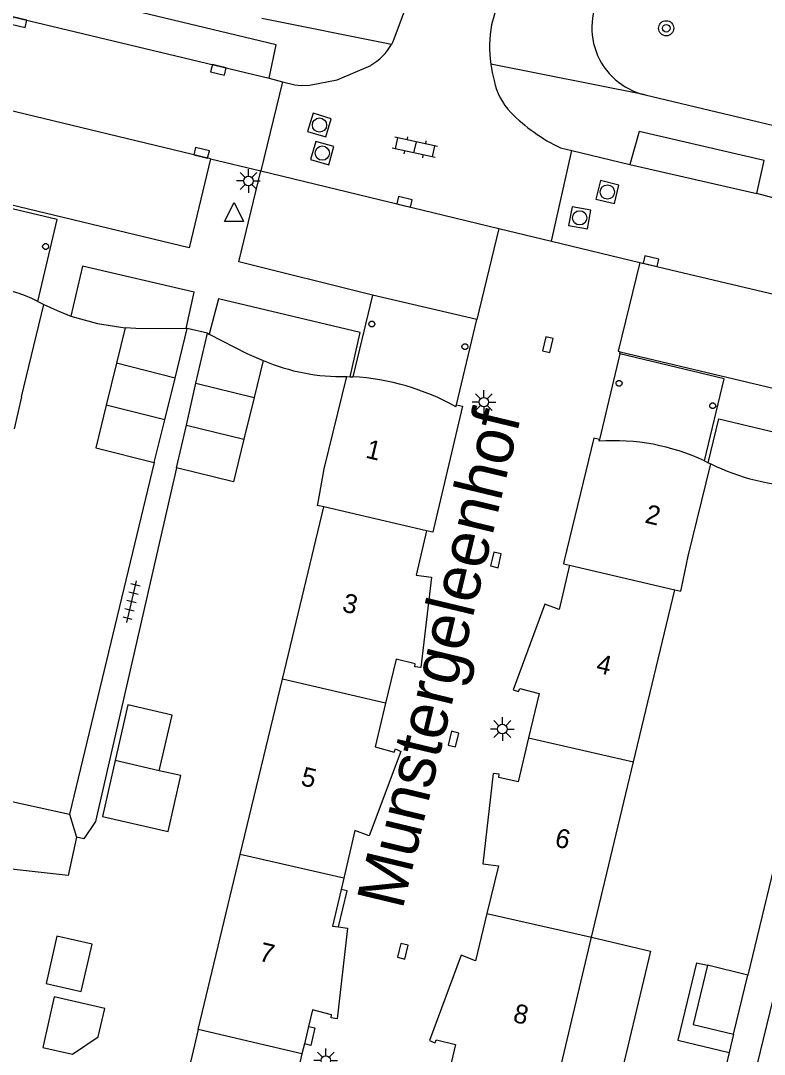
# Model space of a CAD drawing. Extents: x 124000 to 128010, y 398999 to 403000.
# Drawn here: x 127427.6 to 127466.7, y 400005.1 to 400059.5 of the extents above; entities that cross this region are included whole.
import ezdxf

# ---------------------------------------------------------------- set-up
doc = ezdxf.new("R2010")
doc.units = 0
for name, color, linetype in [('gg-afsc-erfafscheiding', 7, 'Continuous'), ('gg-afsc-muur', 7, 'Continuous'), ('gg-anno-huisnummerreeks BGT', 7, 'Continuous'), ('gg-anno-openbare ruimte label', 7, 'Continuous'), ('gg-bbg-bijgebouw', 7, 'Continuous'), ('gg-bbg-gedigitaliseerde bebouwing', 7, 'Continuous'), ('gg-bbg-gedigitaliseerde bijgebouw', 7, 'Continuous'), ('gg-bbg-hoofdgebouw', 7, 'Continuous'), ('gg-bbg-luifel en loopbrug', 7, 'Continuous'), ('gg-bbg-onder overbouw', 7, 'Continuous'), ('gg-bbg-pand overbouw', 7, 'Continuous'), ('gg-bbg-pilaar onder overbouw', 7, 'Continuous'), ('gg-bbg-tussenscheiding', 7, 'Continuous'), ('gg-knt-verharding', 7, 'Continuous'), ('gg-knt-verharding nz', 7, 'Continuous'), ('gt-grn-weggrens', 7, 'Continuous'), ('gt-symb-boom', 7, 'Continuous'), ('gt-symb-klinker verharding', 7, 'Continuous'), ('gt-symb-kolk', 7, 'Continuous'), ('gt-symb-lichtmast', 7, 'Continuous'), ('gt-symb-rioolschacht', 7, 'Continuous'), ('gt-symb-tegel verharding', 7, 'Continuous'), ('gt-symb-waterafsluiter', 7, 'Continuous')]:
    doc.layers.add(name, color=color, linetype=linetype)

# ---------------------------------------------------------------- blocks, each defined once
blk = doc.blocks.new('gt0-LMAST')
at = {"layer": 'gt-symb-lichtmast'}
for p, q in [((-0.005, 0.246), (-0.005, 0.621)), ((-0.182, 0.173), (-0.447, 0.438)), ((0.172, 0.173), (0.437, 0.438)), ((-0.255, -0.004), (-0.63, -0.004)), ((-0.182, -0.181), (-0.447, -0.446)), ((-0.005, -0.254), (-0.005, -0.629)), ((0.437, -0.446), (0.172, -0.181)), ((0.245, -0.004), (0.62, -0.004))]:
    blk.add_line(p, q, dxfattribs=at)
blk.add_circle((-0.005, -0.004), 0.25, dxfattribs=at)
blk = doc.blocks.new('gt0-KOLK')
at = {"layer": 'gt-symb-kolk'}
blk.add_lwpolyline([(0, 0), (0.375, 0), (0.375, 0.4), (-0.375, 0.4), (-0.375, 0), (0, 0)], dxfattribs=at)
blk = doc.blocks.new('gt0-RS')
at = {"layer": 'gt-symb-rioolschacht'}
blk.add_lwpolyline([(-0.5, -0.5), (0.5, -0.5), (0.5, 0.5), (-0.5, 0.5)], close=True, dxfattribs=at)
blk.add_circle((0, 0), 0.375, dxfattribs=at)
blk = doc.blocks.new('gt0-KL1')
at = {"layer": 'gt-symb-klinker verharding'}
for p, q in [((-1.15, 0.3), (1.15, 0.3)), ((-1, -0.3), (-1, 0.3)), ((-0.5, 0.3), (-0.5, 0.45)), ((0, -0.3), (0, 0.3)), ((0.5, 0.3), (0.5, 0.45)), ((1, -0.3), (1, 0.3)), ((-1.15, -0.3), (1.15, -0.3)), ((-0.5, -0.45), (-0.5, -0.3)), ((0.5, -0.45), (0.5, -0.3))]:
    blk.add_line(p, q, dxfattribs=at)
blk = doc.blocks.new('gt0-BOOM')
at = {"layer": 'gt-symb-boom'}
for radius in [0.4, 0.2]:
    blk.add_circle((0, 0), radius, dxfattribs=at)
blk = doc.blocks.new('gt0-WAFSL')
at = {"layer": 'gt-symb-waterafsluiter'}
for p, q in [((-0.5, -0.333), (0, 0.667)), ((0, 0.667), (0.5, -0.333)), ((0.5, -0.333), (-0.5, -0.333))]:
    blk.add_line(p, q, dxfattribs=at)
blk = doc.blocks.new('gt0-TEG1')
at = {"layer": 'gt-symb-tegel verharding'}
for p, q in [((-1.125, 0), (1.125, 0)), ((-0.9, -0.25), (-0.9, 0.25)), ((-0.45, -0.25), (-0.45, 0.25)), ((0, -0.25), (0, 0.25)), ((0.45, -0.25), (0.45, 0.25)), ((0.9, -0.25), (0.9, 0.25))]:
    blk.add_line(p, q, dxfattribs=at)

msp = doc.modelspace()

# ---------------------------------------------------------------- linework, layer by layer
at = {"layer": 'gg-afsc-erfafscheiding'}
for p, q in [((127434.617, 400036.24), (127430.148, 400017.725)), ((127470.317, 400027.755), (127465.867, 400009.256)), ((127464.884, 400005.171), (127463.641, 400000))]:
    msp.add_line(p, q, dxfattribs=at)
msp.add_lwpolyline([(127435.79, 400035.969), (127431.519, 400017.344), (127430.909, 400016.436), (127430.523, 400016.52)], dxfattribs=at)
at = {"layer": 'gg-afsc-muur'}
for points in [[(127428.799, 400044.572), (127429.498, 400044.243), (127430.217, 400043.961)], [(127430.217, 400043.961), (127431.627, 400043.56), (127433.077, 400043.342)]]:
    msp.add_lwpolyline(points, dxfattribs=at)
for centre, radius, start, end in [((127444.538, 400051.587), 10.818, 247.2032, 271.1146), ((127469.121, 400046.754), 11.789, 243.7954, 268.3868)]:
    msp.add_arc(centre, radius, start, end, dxfattribs=at)
at = {"layer": 'gg-bbg-bijgebouw'}
for p, q in [((127436.351, 400043.311), (127436.291, 400043.31)), ((127437.415, 400043.055), (127437.511, 400043.005))]:
    msp.add_line(p, q, dxfattribs=at)
for points in [[(127436.291, 400043.31), (127433.929, 400043.286), (127433.077, 400043.342)], [(127437.511, 400043.005), (127439.484, 400041.985), (127440.346, 400041.614)]]:
    msp.add_lwpolyline(points, dxfattribs=at)
at = {"layer": 'gg-bbg-gedigitaliseerde bebouwing'}
for p, q in [((127427.619, 400039.713), (127428.799, 400044.572)), ((127443.568, 400035.912), (127444.748, 400040.771)), ((127427.619, 400039.713), (127427.237, 400038.026)), ((127443.244, 400034.144), (127443.568, 400035.912)), ((127462.735, 400031.317), (127463.915, 400036.176)), ((127441.369, 400024.841), (127443.545, 400033.903)), ((127462.374, 400029.635), (127462.735, 400031.317)), ((127459.851, 400020.48), (127462.017, 400029.545)), ((127439.148, 400015.594), (127441.369, 400024.841)), ((127457.645, 400011.248), (127459.851, 400020.48)), ((127430.148, 400017.725), (127430.523, 400016.52)), ((127436.935, 400006.378), (127439.148, 400015.594)), ((127455.432, 400001.988), (127457.645, 400011.248)), ((127436.935, 400006.378), (127434.713, 399997.121))]:
    msp.add_line(p, q, dxfattribs=at)
for points in [[(127443.545, 400033.903), (127443.213, 400033.977), (127443.244, 400034.144)], [(127462.017, 400029.545), (127462.338, 400029.469), (127462.374, 400029.635)], [(127422.516, 400019.586), (127422.474, 400019.411), (127430.148, 400017.725)], [(127430.523, 400016.52), (127430.082, 400014.499), (127421.53, 400015.445), (127420.32, 400010.357)], [(127468.049, 400011.491), (127466.35, 400004.51), (127466.932, 400004.366)]]:
    msp.add_lwpolyline(points, dxfattribs=at)
at = {"layer": 'gg-bbg-gedigitaliseerde bijgebouw'}
for p, q in [((127433.077, 400043.342), (127432.622, 400041.469)), ((127435.709, 400040.695), (127436.351, 400043.311)), ((127436.811, 400040.422), (127437.415, 400043.055)), ((127432.622, 400041.469), (127432.086, 400039.263)), ((127440.346, 400041.614), (127439.874, 400039.673)), ((127435.171, 400038.499), (127435.709, 400040.695)), ((127436.306, 400038.22), (127436.811, 400040.422)), ((127439.874, 400039.673), (127439.341, 400037.477)), ((127434.617, 400036.24), (127435.171, 400038.499)), ((127435.79, 400035.969), (127436.306, 400038.22)), ((127432.553, 400020.545), (127431.884, 400017.611)), ((127434.884, 400020.014), (127432.553, 400020.545)), ((127465.867, 400009.256), (127463.743, 400009.767)), ((127465.118, 400006.142), (127465.867, 400009.256))]:
    msp.add_line(p, q, dxfattribs=at)
for points in [[(127432.086, 400039.263), (127431.541, 400037.018), (127434.617, 400036.24)], [(127439.341, 400037.477), (127438.796, 400035.232), (127435.79, 400035.969)], [(127431.884, 400017.611), (127435.351, 400016.821), (127436.02, 400019.755), (127434.884, 400020.014)], [(127429.492, 400011.303), (127428.924, 400008.81), (127430.773, 400008.389), (127431.341, 400010.881), (127429.492, 400011.303)], [(127463.743, 400009.767), (127462.993, 400006.653), (127465.118, 400006.142)], [(127429.35, 400008.105), (127428.744, 400005.447), (127430.316, 400005.089), (127431.665, 400006.006), (127432.006, 400007.5), (127429.35, 400008.105)]]:
    msp.add_lwpolyline(points, dxfattribs=at)
at = {"layer": 'gg-bbg-hoofdgebouw'}
for p, q in [((127428.493, 400044.732), (127428.799, 400044.572)), ((127444.748, 400040.771), (127444.94, 400040.763)), ((127444.94, 400040.763), (127445.075, 400040.758)), ((127463.59, 400036.327), (127463.787, 400036.235)), ((127463.787, 400036.235), (127463.915, 400036.176)), ((127444.591, 400014.349), (127444.453, 400013.761)), ((127442.739, 400006.55), (127442.52, 400005.631)), ((127442.52, 400005.631), (127442.393, 400005.1))]:
    msp.add_line(p, q, dxfattribs=at)
for points in [[(127450.529, 400039.283), (127450.845, 400039.215), (127449.316, 400032.74)], [(127458.063, 400037.464), (127457.755, 400037.533), (127456.205, 400031.08)], [(127448.956, 400032.651), (127448.409, 400030.318), (127449.208, 400030.215), (127448.656, 400025.444), (127448.338, 400025.481), (127448.351, 400025.649), (127447.346, 400025.887), (127446.798, 400023.578)], [(127449.316, 400032.74), (127449.277, 400032.575), (127448.956, 400032.651)], [(127456.205, 400031.08), (127456.165, 400030.915), (127456.486, 400030.838)], [(127456.486, 400030.838), (127455.939, 400028.51), (127455.188, 400028.784), (127453.512, 400024.283), (127453.799, 400024.181), (127453.873, 400024.341), (127454.883, 400024.081), (127454.325, 400021.754)], [(127446.798, 400023.578), (127446.25, 400021.27), (127447.241, 400020.994), (127447.311, 400021.161), (127447.602, 400021.029), (127445.938, 400016.579), (127445.179, 400016.863), (127444.591, 400014.349)], [(127454.325, 400021.754), (127453.768, 400019.428), (127452.757, 400019.659), (127452.782, 400019.836), (127452.464, 400019.872), (127451.92, 400015.11), (127452.738, 400014.999), (127452.135, 400012.504)], [(127444.453, 400013.761), (127444.003, 400011.836), (127444.325, 400011.791)], [(127452.135, 400012.504), (127451.532, 400010.008), (127450.772, 400010.307), (127449.113, 400005.804), (127449.391, 400005.681), (127449.478, 400005.849), (127450.482, 400005.6), (127449.927, 400003.282)], [(127444.325, 400011.791), (127444.796, 400011.724), (127444.253, 400006.957), (127443.935, 400006.993), (127443.957, 400007.153), (127442.947, 400007.424), (127442.739, 400006.55)], [(127442.393, 400005.1), (127441.838, 400002.776), (127442.845, 400002.51), (127442.911, 400002.658), (127443.195, 400002.551)]]:
    msp.add_lwpolyline(points, dxfattribs=at)
at = {"layer": 'gg-bbg-luifel en loopbrug'}
for p, q in [((127463.173, 400009.904), (127463.743, 400009.767)), ((127465.118, 400006.142), (127464.884, 400005.171))]:
    msp.add_line(p, q, dxfattribs=at)
for points in [[(127434.884, 400020.014), (127435.552, 400022.948), (127433.222, 400023.479), (127432.553, 400020.545)], [(127457.645, 400011.248), (127460.744, 400010.507), (127458.531, 400001.247), (127455.432, 400001.988)], [(127463.173, 400009.904), (127462.19, 400005.819), (127464.884, 400005.171)]]:
    msp.add_lwpolyline(points, dxfattribs=at)
at = {"layer": 'gg-bbg-onder overbouw'}
for p, q in [((127450.5, 400039.182), (127450.529, 400039.283)), ((127458.041, 400037.366), (127458.063, 400037.464))]:
    msp.add_line(p, q, dxfattribs=at)
for centre, radius, start, end in [((127423.768, 400034.695), 11.094, 64.7902, 94.3302), ((127444.386, 400028.262), 12.515, 60.7565, 86.8456), ((127458.827, 400026.227), 11.167, 64.7527, 94.0367)]:
    msp.add_arc(centre, radius, start, end, dxfattribs=at)
at = {"layer": 'gg-bbg-pand overbouw'}
for p, q in [((127446.111, 400045.06), (127445.075, 400040.758)), ((127451.601, 400043.769), (127446.111, 400045.06)), ((127450.529, 400039.283), (127451.601, 400043.769)), ((127459.121, 400041.971), (127458.063, 400037.464))]:
    msp.add_line(p, q, dxfattribs=at)
for points in [[(127428.493, 400044.732), (127429.507, 400049.048), (127424.144, 400050.305)], [(127463.59, 400036.327), (127464.615, 400040.656), (127459.121, 400041.971)]]:
    msp.add_lwpolyline(points, dxfattribs=at)
at = {"layer": 'gg-bbg-pilaar onder overbouw'}
for points in [[(127428.848, 400047.771), (127428.946, 400047.771), (127429.025, 400047.714), (127429.055, 400047.621), (127429.025, 400047.528), (127428.946, 400047.471), (127428.848, 400047.471), (127428.769, 400047.528), (127428.739, 400047.621), (127428.769, 400047.714), (127428.848, 400047.771)], [(127446.026, 400043.687), (127446.124, 400043.687), (127446.203, 400043.63), (127446.233, 400043.537), (127446.203, 400043.444), (127446.124, 400043.387), (127446.026, 400043.387), (127445.947, 400043.444), (127445.917, 400043.537), (127445.947, 400043.63), (127446.026, 400043.687)], [(127450.928, 400042.494), (127451.026, 400042.494), (127451.105, 400042.437), (127451.135, 400042.344), (127451.105, 400042.251), (127451.026, 400042.194), (127450.928, 400042.194), (127450.849, 400042.251), (127450.819, 400042.344), (127450.849, 400042.437), (127450.928, 400042.494)], [(127459.039, 400040.566), (127459.137, 400040.566), (127459.216, 400040.509), (127459.246, 400040.416), (127459.216, 400040.323), (127459.137, 400040.266), (127459.039, 400040.266), (127458.96, 400040.323), (127458.93, 400040.416), (127458.96, 400040.509), (127459.039, 400040.566)], [(127463.968, 400039.383), (127464.066, 400039.383), (127464.145, 400039.326), (127464.175, 400039.233), (127464.145, 400039.14), (127464.066, 400039.083), (127463.968, 400039.083), (127463.889, 400039.14), (127463.859, 400039.233), (127463.889, 400039.326), (127463.968, 400039.383)]]:
    msp.add_lwpolyline(points, dxfattribs=at)
at = {"layer": 'gg-bbg-tussenscheiding'}
for p, q in [((127435.709, 400040.695), (127432.622, 400041.469)), ((127436.811, 400040.422), (127439.874, 400039.673)), ((127435.171, 400038.499), (127432.086, 400039.263)), ((127436.306, 400038.22), (127439.341, 400037.477)), ((127448.956, 400032.651), (127443.545, 400033.903)), ((127456.486, 400030.838), (127462.017, 400029.545)), ((127446.798, 400023.578), (127441.369, 400024.841)), ((127454.325, 400021.754), (127459.851, 400020.48)), ((127444.591, 400014.349), (127439.148, 400015.594)), ((127452.135, 400012.504), (127457.645, 400011.248)), ((127442.393, 400005.1), (127436.935, 400006.378))]:
    msp.add_line(p, q, dxfattribs=at)
at = {"layer": 'gg-knt-verharding'}
for p, q in [((127441.377, 400056.301), (127440.232, 400051.6)), ((127440.662, 400056.479), (127441.377, 400056.301)), ((127437.576, 400052.241), (127440.232, 400051.6)), ((127455.525, 400047.909), (127456.61, 400052.669)), ((127456.61, 400052.669), (127459.651, 400051.948)), ((127468.1, 400049.944), (127466.338, 400050.409)), ((127452.761, 400048.576), (127451.601, 400043.769)), ((127455.525, 400047.909), (127460.184, 400046.785)), ((127437.415, 400043.055), (127436.351, 400043.311))]:
    msp.add_line(p, q, dxfattribs=at)
for points in [[(127440.662, 400056.479), (127441.029, 400058.235), (127413.024, 400064.966), (127412.605, 400063.219)], [(127460.458, 400055.607), (127489.341, 400048.725), (127488.92, 400046.981), (127506.562, 400042.808)], [(127466.338, 400050.409), (127466.723, 400052.147), (127460.144, 400053.674), (127459.651, 400051.948)], [(127437.576, 400052.241), (127436.455, 400047.56), (127424.189, 400050.494)], [(127446.111, 400045.06), (127439.068, 400046.813), (127440.232, 400051.6)], [(127460.184, 400046.785), (127459.037, 400042.104), (127459.146, 400042.078)], [(127436.291, 400043.31), (127436.719, 400045.215), (127430.842, 400046.592), (127430.217, 400043.961)], [(127444.94, 400040.763), (127445.466, 400043.098), (127438.004, 400044.864), (127437.511, 400043.005)], [(127459.146, 400042.078), (127471.476, 400039.147), (127472.616, 400043.843)], [(127463.787, 400036.235), (127464.346, 400038.543), (127472.362, 400036.632), (127471.935, 400034.927)], [(127444.325, 400011.791), (127444.781, 400013.684), (127444.453, 400013.761)], [(127442.739, 400006.55), (127443.073, 400006.47), (127442.852, 400005.552), (127442.52, 400005.631)]]:
    msp.add_lwpolyline(points, dxfattribs=at)
msp.add_arc((127461.278, 400059.138), 3.625, 143.5328, 256.9262, dxfattribs=at)
at = {"layer": 'gg-knt-verharding nz'}
for p, q in [((127412.605, 400063.219), (127440.662, 400056.479)), ((127437.576, 400052.241), (127425.301, 400055.189)), ((127456.007, 400052.812), (127456.61, 400052.669)), ((127459.651, 400051.948), (127466.338, 400050.409)), ((127440.232, 400051.6), (127452.761, 400048.576)), ((127452.761, 400048.576), (127455.525, 400047.909)), ((127460.184, 400046.785), (127472.616, 400043.843))]:
    msp.add_line(p, q, dxfattribs=at)
for points in [[(127449.095, 400063.542), (127447.182, 400058.392), (127447.114, 400058.267)], [(127441.377, 400056.301), (127442.013, 400056.143), (127442.357, 400056.103), (127442.796, 400056.11), (127444.241, 400056.402), (127446.011, 400057.162)], [(127452.33, 400057.227), (127452.404, 400056.79), (127452.506, 400056.361)]]:
    msp.add_lwpolyline(points, dxfattribs=at)
for centre, radius, start, end in [((127457.904, 400058.036), 5.674, 136.5509, 167.1148), ((127458.953, 400058.13), 6.684, 169.9131, 187.7667), ((127444.481, 400059.793), 3.043, 300.1887, 329.9151), ((127455.851, 400057.048), 3.415, 191.6124, 223.8427), ((127460.099, 400061.308), 9.43, 224.6323, 244.2841)]:
    msp.add_arc(centre, radius, start, end, dxfattribs=at)
at = {"layer": 'gt-grn-weggrens'}
for p, q in [((127447.114, 400058.267), (127440.273, 400059.631)), ((127460.458, 400055.607), (127452.33, 400057.227)), ((127459.121, 400041.971), (127459.146, 400042.078))]:
    msp.add_line(p, q, dxfattribs=at)

# ---------------------------------------------------------------- block references
at = {"layer": 'gt-symb-boom'}
msp.add_blockref('gt0-BOOM', (127461.571, 400059.113), dxfattribs=at)
at = {"layer": 'gt-symb-klinker verharding', "rotation": 167.75714042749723}
msp.add_blockref('gt0-KL1', (127448.338, 400052.844), dxfattribs=at)
at = {"layer": 'gt-symb-kolk'}
for p, rotation in [((127427.544, 400059.629), 166.46414363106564), ((127438.04, 400057.119), 166.53322310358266), ((127437.063, 400052.363), -13.355340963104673), ((127447.746, 400049.779), -13.535856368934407), ((127460.722, 400046.659), -13.174926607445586), ((127455.141, 400042.499), -103.53585636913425), ((127452.414, 400031.163), -103.35534096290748), ((127450.171, 400021.728), -103.41107184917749), ((127447.507, 400010.557), -103.46677689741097)]:
    msp.add_blockref('gt0-KOLK', p, dxfattribs=dict(at, rotation=rotation))
at = {"layer": 'gt-symb-lichtmast'}
for p in [(127439.579, 400051.076), (127451.977, 400039.429), (127452.949, 400022.214), (127443.652, 400004.758)]:
    msp.add_blockref('gt0-LMAST', p, dxfattribs=at)
at = {"layer": 'gt-symb-rioolschacht'}
for p, rotation in [((127443.315, 400054.015), -16.73216022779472), ((127443.461, 400052.54), -15.898187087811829), ((127458.472, 400050.49), -13.53585636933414), ((127457.015, 400049.132), -10.197205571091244)]:
    msp.add_blockref('gt0-RS', p, dxfattribs=dict(at, rotation=rotation))
at = {"layer": 'gt-symb-tegel verharding', "rotation": 76.93666266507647}
msp.add_blockref('gt0-TEG1', (127433.42, 400028.918), dxfattribs=at)
at = {"layer": 'gt-symb-waterafsluiter'}
msp.add_blockref('gt0-WAFSL', (127438.82, 400049.276), dxfattribs=at)

# ---------------------------------------------------------------- texts
at = {"layer": 'gg-anno-huisnummerreeks BGT'}
for s, rotation, p in [('1', 346.7, (127445.697, 400036.509)), ('2', 346.5, (127460.401, 400033.089)), ('3', 346.6, (127444.464, 400028.413)), ('4', 346.6, (127457.83, 400025.206)), ('5', 346.6, (127442.283, 400019.265)), ('6', 346.7, (127455.656, 400016.04)), ('7', 346.6, (127440.079, 400010.022)), ('8', 346.5, (127453.455, 400006.799))]:
    msp.add_text(s, height=1, rotation=rotation, dxfattribs=at).set_placement(p)
at = {"layer": 'gg-anno-openbare ruimte label'}
msp.add_text('Munstergeleenhof', height=2.5, rotation=76.5, dxfattribs=at).set_placement((127447.684, 400012.649))

doc.saveas('drawing.dxf')
